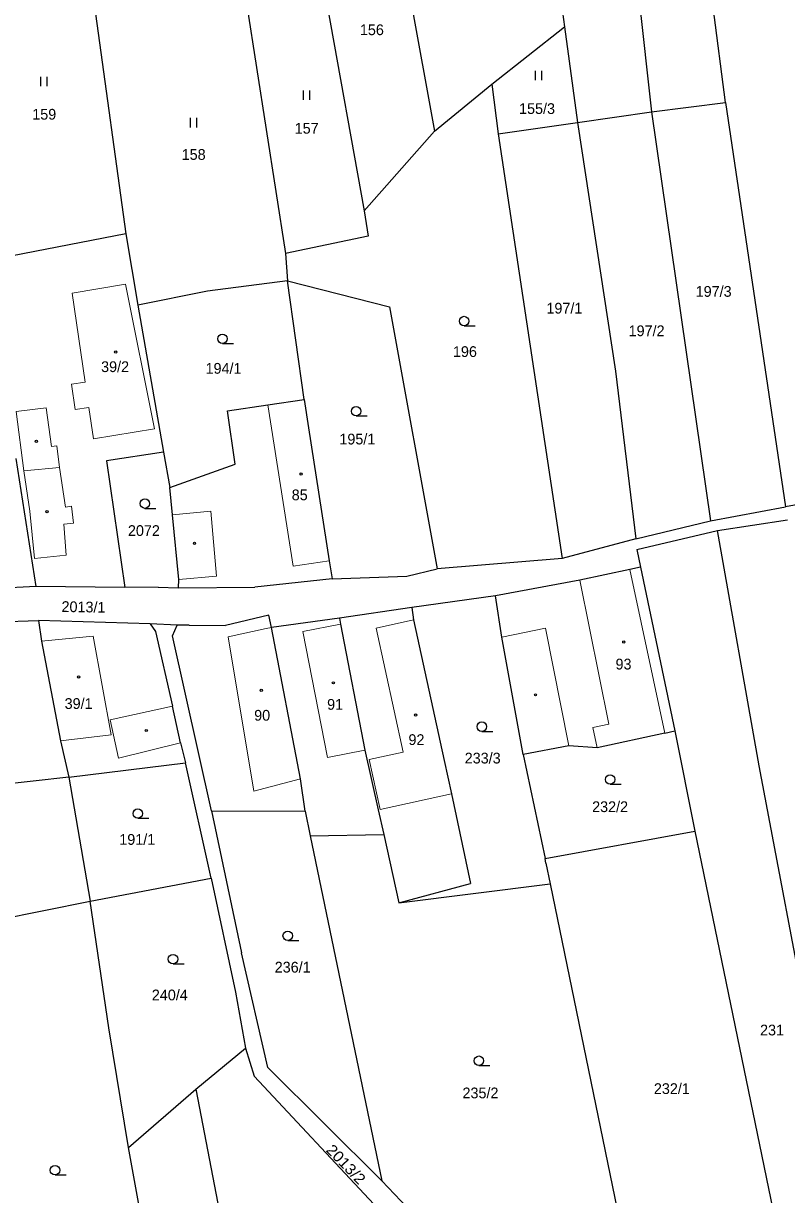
# Model space of a CAD drawing. Extents: x -820420 to -815896, y -1105820 to -1103643.
# Drawn here: x -817513.4 to -817392.6, y -1105104.9 to -1104919.6 of the extents above; entities that cross this region are included whole.
import ezdxf
from ezdxf.enums import TextEntityAlignment as Align

# ---------------------------------------------------------------- set-up
doc = ezdxf.new("R2010")
doc.units = 0
doc.header["$LTSCALE"] = 0.68
for name, color, linetype, lineweight in [('1', 7, 'Continuous', 25), ('3', 7, 'Continuous', 25), ('4', 7, 'Continuous', 13), ('5', 7, 'Continuous', 25)]:
    doc.layers.add(name, color=color, linetype=linetype, lineweight=lineweight)
doc.layers.add('2', color=7, linetype='Continuous')

msp = doc.modelspace()

# ---------------------------------------------------------------- linework, layer by layer
at = {"layer": '1'}
for p, q in [((-817418.89, -1104890.06), (-817414, -1104933.59)), ((-817431.86, -1104891.35), (-817427.75, -1104920.11)), ((-817455.78, -1104895.98), (-817448.33, -1104936.61)), ((-817502, -1104918.05), (-817497.18, -1104952.86)), ((-817478.04, -1104916.72), (-817471.93, -1104956.01)), ((-817465.31, -1104916.72), (-817459.45, -1104949.23)), ((-817402.31, -1104932.09), (-817404.26, -1104917.01)), ((-817439.29, -1104929.2), (-817427.75, -1104920.11)), ((-817427.75, -1104920.11), (-817425.72, -1104935.24)), ((-817448.33, -1104936.61), (-817439.29, -1104929.2)), ((-817439.29, -1104929.2), (-817438.26, -1104937.07)), ((-817414, -1104933.59), (-817402.31, -1104932.09)), ((-817402.31, -1104932.09), (-817392.8, -1104996.09)), ((-817425.72, -1104935.24), (-817414, -1104933.59)), ((-817414, -1104933.59), (-817404.69, -1104998.28)), ((-817448.33, -1104936.61), (-817459.45, -1104949.23)), ((-817438.26, -1104937.07), (-817425.72, -1104935.24)), ((-817425.72, -1104935.24), (-817419.73, -1104974.6)), ((-817438.26, -1104937.07), (-817428.14, -1105004.23)), ((-817459.45, -1104949.23), (-817458.86, -1104953.25)), ((-817497.18, -1104952.86), (-817517.03, -1104956.72)), ((-817497.18, -1104952.86), (-817495.26, -1104964.16)), ((-817458.86, -1104953.25), (-817471.93, -1104956.01)), ((-817471.93, -1104956.01), (-817471.61, -1104960.29)), ((-817471.61, -1104960.29), (-817484.24, -1104961.92)), ((-817468.94, -1104979.1), (-817471.61, -1104960.29)), ((-817471.61, -1104960.29), (-817455.46, -1104964.44)), ((-817484.24, -1104961.92), (-817495.26, -1104964.16)), ((-817495.26, -1104964.16), (-817491.21, -1104987.4)), ((-817455.46, -1104964.44), (-817447.93, -1105005.88)), ((-817419.73, -1104974.6), (-817416.51, -1105001.11)), ((-817474.69, -1104979.93), (-817468.94, -1104979.1)), ((-817468.94, -1104979.1), (-817468.29, -1104983.59)), ((-817481.1, -1104980.89), (-817474.69, -1104979.93)), ((-817479.89, -1104989.33), (-817481.1, -1104980.89)), ((-817468.29, -1104983.59), (-817465.02, -1105004.6)), ((-817514.58, -1104988.41), (-817511.42, -1105008.67)), ((-817491.21, -1104987.4), (-817500.26, -1104988.81)), ((-817491.21, -1104987.4), (-817490.24, -1104992.99)), ((-817500.26, -1104988.81), (-817497.36, -1105008.85)), ((-817490.24, -1104992.99), (-817479.89, -1104989.33)), ((-817367.04, -1104991.22), (-817392.8, -1104996.09)), ((-817489.81, -1104997.35), (-817490.24, -1104992.99)), ((-817404.69, -1104998.28), (-817392.8, -1104996.09)), ((-817488.81, -1105007.58), (-817489.81, -1104997.35)), ((-817416.51, -1105001.11), (-817404.69, -1104998.28)), ((-817416.35, -1105002.82), (-817403.55, -1104999.82)), ((-817403.55, -1104999.82), (-817392.48, -1104998.11)), ((-817396.96, -1105037.03), (-817403.55, -1104999.82)), ((-817416.51, -1105001.11), (-817428.14, -1105004.23)), ((-817416.35, -1105002.82), (-817415.76, -1105005.64)), ((-817465.02, -1105004.6), (-817464.54, -1105007.47)), ((-817428.14, -1105004.23), (-817447.93, -1105005.88)), ((-817464.54, -1105007.47), (-817452.72, -1105007.02)), ((-817452.72, -1105007.02), (-817447.93, -1105005.88)), ((-817417.46, -1105006.01), (-817425.37, -1105007.66)), ((-817415.76, -1105005.64), (-817417.46, -1105006.01)), ((-817415.76, -1105005.64), (-817410.33, -1105031.5)), ((-817511.42, -1105008.67), (-817525.12, -1105009.4)), ((-817497.36, -1105008.85), (-817511.42, -1105008.67)), ((-817492.04, -1105008.79), (-817497.36, -1105008.85)), ((-817492.04, -1105008.79), (-817488.82, -1105008.89)), ((-817488.82, -1105008.89), (-817488.81, -1105007.58)), ((-817488.82, -1105008.89), (-817476.79, -1105008.8)), ((-817464.54, -1105007.47), (-817476.79, -1105008.8)), ((-817425.37, -1105007.66), (-817438.7, -1105010.17)), ((-817438.7, -1105010.17), (-817451.91, -1105011.98)), ((-817437.67, -1105016.69), (-817438.7, -1105010.17)), ((-817451.91, -1105011.98), (-817463.39, -1105013.68)), ((-817451.91, -1105011.98), (-817451.64, -1105013.94)), ((-817523.17, -1105014.45), (-817511.02, -1105014.06)), ((-817511.02, -1105014.06), (-817510.52, -1105017.33)), ((-817493.35, -1105014.56), (-817511.02, -1105014.06)), ((-817489.06, -1105014.77), (-817493.35, -1105014.56)), ((-817493.35, -1105014.56), (-817492.5, -1105015.77)), ((-817474.53, -1105013.22), (-817481.39, -1105014.85)), ((-817474.14, -1105015.16), (-817474.53, -1105013.22)), ((-817463.39, -1105013.68), (-817474.14, -1105015.16)), ((-817463.39, -1105013.68), (-817463.21, -1105014.64)), ((-817463.21, -1105014.64), (-817459.35, -1105034.57)), ((-817451.64, -1105013.94), (-817446.81, -1105036.18)), ((-817492.5, -1105015.77), (-817489.78, -1105027.62)), ((-817489.8, -1105016.5), (-817489.06, -1105014.77)), ((-817483.61, -1105044.18), (-817489.8, -1105016.5)), ((-817487.18, -1105014.8), (-817489.06, -1105014.77)), ((-817487.18, -1105014.8), (-817481.39, -1105014.85)), ((-817469.54, -1105039.12), (-817474.14, -1105015.16)), ((-817510.52, -1105017.33), (-817507.49, -1105033.09)), ((-817434.34, -1105035.28), (-817437.67, -1105016.69)), ((-817488.53, -1105033.39), (-817489.78, -1105027.62)), ((-817507.49, -1105033.09), (-817506.22, -1105038.86)), ((-817411.91, -1105031.89), (-817422.61, -1105034.19)), ((-817411.91, -1105031.89), (-817410.33, -1105031.5)), ((-817410.33, -1105031.5), (-817407.13, -1105047.39)), ((-817488.53, -1105033.39), (-817487.75, -1105036.6)), ((-817459.35, -1105034.57), (-817457.28, -1105044.02)), ((-817427.1, -1105033.86), (-817434.34, -1105035.28)), ((-817422.61, -1105034.19), (-817427.1, -1105033.86)), ((-817506.22, -1105038.86), (-817487.75, -1105036.6)), ((-817483.69, -1105054.8), (-817487.75, -1105036.6)), ((-817446.81, -1105036.18), (-817445.66, -1105041.5)), ((-817434.34, -1105035.28), (-817430.86, -1105051.72)), ((-817385.02, -1105100.44), (-817396.96, -1105037.03)), ((-817506.22, -1105038.86), (-817520.57, -1105040.43)), ((-817506.22, -1105038.86), (-817502.82, -1105058.46)), ((-817468.8, -1105044.23), (-817469.54, -1105039.12)), ((-817445.66, -1105041.5), (-817442.64, -1105055.65)), ((-817483.61, -1105044.18), (-817468.8, -1105044.23)), ((-817483.61, -1105044.18), (-817478.87, -1105066.62)), ((-817468.8, -1105044.23), (-817467.99, -1105048.14)), ((-817457.28, -1105044.02), (-817456.35, -1105047.89)), ((-817467.99, -1105048.14), (-817456.35, -1105047.89)), ((-817456.35, -1105047.89), (-817453.97, -1105058.7)), ((-817430.86, -1105051.72), (-817407.13, -1105047.39)), ((-817407.13, -1105047.39), (-817390.32, -1105128.96)), ((-817467.99, -1105048.14), (-817456.69, -1105102.72)), ((-817430.72, -1105052.44), (-817430.86, -1105051.72)), ((-817430.72, -1105052.44), (-817430.04, -1105055.73)), ((-817502.82, -1105058.46), (-817483.69, -1105054.8)), ((-817483.69, -1105054.8), (-817479.81, -1105072.84)), ((-817453.97, -1105058.7), (-817442.64, -1105055.65)), ((-817453.97, -1105058.7), (-817430.04, -1105055.73)), ((-817430.04, -1105055.73), (-817418.25, -1105113.09)), ((-817537.72, -1105065.45), (-817502.82, -1105058.46)), ((-817499.86, -1105078.51), (-817502.82, -1105058.46)), ((-817474.71, -1105084.76), (-817478.87, -1105066.62)), ((-817479.81, -1105072.84), (-817478.24, -1105081.71)), ((-817496.75, -1105097.45), (-817499.86, -1105078.51)), ((-817486.12, -1105088.22), (-817478.24, -1105081.71)), ((-817478.24, -1105081.71), (-817476.9, -1105086.16)), ((-817474.71, -1105084.76), (-817456.69, -1105102.72)), ((-817457.92, -1105106.42), (-817476.9, -1105086.16)), ((-817496.75, -1105097.45), (-817486.12, -1105088.22)), ((-817486.12, -1105088.22), (-817465.96, -1105192.95)), ((-817487.5, -1105148.9), (-817496.75, -1105097.45)), ((-817456.69, -1105102.72), (-817410.71, -1105150.7))]:
    msp.add_line(p, q, dxfattribs=at)
at = {"layer": '3'}
for p, q in [((-817432.371, -1104928.57), (-817432.371, -1104927.07)), ((-817431.37, -1104928.57), (-817431.37, -1104927.07)), ((-817510.601, -1104929.52), (-817510.601, -1104928.02)), ((-817509.6, -1104929.52), (-817509.6, -1104928.02)), ((-817469.081, -1104931.69), (-817469.081, -1104930.19)), ((-817468.08, -1104931.69), (-817468.08, -1104930.19)), ((-817486.961, -1104936.04), (-817486.961, -1104934.54)), ((-817485.96, -1104936.04), (-817485.96, -1104934.54)), ((-817443.653, -1104967.42), (-817441.903, -1104967.42)), ((-817481.893, -1104970.23), (-817480.143, -1104970.23)), ((-817460.743, -1104981.69), (-817458.993, -1104981.69)), ((-817494.163, -1104996.31), (-817492.413, -1104996.31)), ((-817440.853, -1105031.6), (-817439.103, -1105031.6)), ((-817420.553, -1105039.96), (-817418.803, -1105039.96)), ((-817495.293, -1105045.35), (-817493.543, -1105045.35)), ((-817471.563, -1105064.69), (-817469.813, -1105064.69)), ((-817489.713, -1105068.38), (-817487.963, -1105068.38)), ((-817441.323, -1105084.46), (-817439.573, -1105084.46)), ((-817508.383, -1105101.78), (-817506.633, -1105101.78))]:
    msp.add_line(p, q, dxfattribs=at)
for centre in [(-817443.6529, -1104966.6698), (-817481.8929, -1104969.4798), (-817460.7429, -1104980.9398), (-817494.1629, -1104995.5598), (-817440.8529, -1105030.8498), (-817420.5529, -1105039.2098), (-817495.2929, -1105044.5998), (-817471.5629, -1105063.9398), (-817489.7129, -1105067.6298), (-817441.3229, -1105083.7098), (-817508.3829, -1105101.0298)]:
    msp.add_circle(centre, 0.75, dxfattribs=at)
at = {"layer": '4'}
for p, q in [((-817497.22, -1104960.85), (-817505.69, -1104962.26)), ((-817492.64, -1104983.73), (-817497.22, -1104960.85)), ((-817505.69, -1104962.26), (-817503.61, -1104976.35)), ((-817503.61, -1104976.35), (-817505.8, -1104976.67)), ((-817514.51, -1104981.01), (-817509.8, -1104980.38)), ((-817513.29, -1104990.36), (-817514.51, -1104981.01)), ((-817509.8, -1104980.38), (-817508.95, -1104986.53)), ((-817470.7, -1105005.46), (-817474.69, -1104979.93)), ((-817492.64, -1104983.73), (-817502.28, -1104985.32)), ((-817508.95, -1104986.53), (-817508.1, -1104986.41)), ((-817508.1, -1104986.41), (-817507.68, -1104989.86)), ((-817513.29, -1104990.36), (-817507.68, -1104989.86)), ((-817513.29, -1104990.36), (-817512.36, -1104996.76)), ((-817507.68, -1104989.86), (-817506.73, -1104996.1)), ((-817512.36, -1104996.76), (-817511.62, -1105004.26)), ((-817483.73, -1104996.76), (-817489.81, -1104997.35)), ((-817482.82, -1105007.02), (-817483.73, -1104996.76)), ((-817505.46, -1104998.65), (-817506.98, -1104998.82)), ((-817506.6, -1105003.69), (-817506.98, -1104998.82)), ((-817506.6, -1105003.69), (-817511.62, -1105004.26)), ((-817465.02, -1105004.6), (-817470.7, -1105005.46)), ((-817488.81, -1105007.58), (-817482.82, -1105007.02)), ((-817417.46, -1105006.01), (-817411.91, -1105031.89)), ((-817425.37, -1105007.66), (-817420.77, -1105030.44)), ((-817463.21, -1105014.64), (-817469.15, -1105015.79)), ((-817451.64, -1105013.94), (-817457.58, -1105015.25)), ((-817510.52, -1105017.33), (-817502.33, -1105016.54)), ((-817502.33, -1105016.54), (-817499.51, -1105032.12)), ((-817474.97, -1105015.34), (-817480.98, -1105016.65)), ((-817474.97, -1105015.34), (-817474.14, -1105015.16)), ((-817457.58, -1105015.25), (-817453.32, -1105034.88)), ((-817437.67, -1105016.69), (-817430.76, -1105015.25)), ((-817430.76, -1105015.25), (-817427.1, -1105033.86)), ((-817480.98, -1105016.65), (-817476.94, -1105041.08)), ((-817499.64, -1105029.76), (-817489.78, -1105027.62)), ((-817499.64, -1105029.76), (-817498.33, -1105035.82)), ((-817420.77, -1105030.44), (-817423.3, -1105030.98)), ((-817423.3, -1105030.98), (-817422.61, -1105034.19)), ((-817499.51, -1105032.12), (-817507.49, -1105033.09)), ((-817488.53, -1105033.39), (-817498.33, -1105035.82)), ((-817453.32, -1105034.88), (-817458.66, -1105036.04)), ((-817476.94, -1105041.08), (-817469.54, -1105039.12))]:
    msp.add_line(p, q, dxfattribs=at)
for points in [[(-817505.8, -1104976.67), (-817505.21, -1104980.69), (-817503.01, -1104980.37), (-817502.28, -1104985.32)], [(-817506.73, -1104996.1), (-817505.77, -1104995.96), (-817505.46, -1104998.65)], [(-817459.35, -1105034.57), (-817465.29, -1105035.72), (-817469.15, -1105015.79)], [(-817458.66, -1105036.04), (-817456.94, -1105043.95), (-817445.66, -1105041.5)]]:
    msp.add_lwpolyline(points, dxfattribs=at)
at = {"layer": '5'}
for centre in [(-817498.7768, -1104971.5792), (-817511.3368, -1104985.6892), (-817469.4468, -1104990.8892), (-817509.6368, -1104996.8392), (-817486.3168, -1105001.8292), (-817418.3968, -1105017.4692), (-817504.6568, -1105022.9792), (-817464.3368, -1105023.9092), (-817475.7468, -1105025.0992), (-817432.3568, -1105025.8192), (-817451.3268, -1105029.0092), (-817493.9468, -1105031.4592)]:
    msp.add_circle(centre, 0.175, dxfattribs=at)

# ---------------------------------------------------------------- texts
at = {"layer": '2'}
for s, p in [('156', (-817458.249, -1104921.435)), ('159', (-817510.089, -1104934.805)), ('155/3', (-817432.12, -1104933.905)), ('157', (-817468.569, -1104937.025)), ('158', (-817486.449, -1104941.165)), ('197/3', (-817404.18, -1104962.835)), ('197/1', (-817427.79, -1104965.485)), ('197/2', (-817414.79, -1104969.065)), ('196', (-817443.529, -1104972.355)), ('39/2', (-817498.879, -1104974.745)), ('194/1', (-817481.72, -1104975.005)), ('195/1', (-817460.55, -1104986.195)), ('85', (-817469.669, -1104995.025)), ('2072', (-817494.32, -1105000.675)), ('93', (-817418.439, -1105021.805)), ('39/1', (-817504.649, -1105028.045)), ('91', (-817464.069, -1105028.175)), ('90', (-817475.609, -1105029.905)), ('92', (-817451.199, -1105033.755)), ('233/3', (-817440.72, -1105036.675)), ('232/2', (-817420.56, -1105044.365)), ('191/1', (-817495.37, -1105049.545)), ('236/1', (-817470.78, -1105069.755)), ('240/4', (-817490.22, -1105074.155)), ('231', (-817394.939, -1105079.705)), ('235/2', (-817441.07, -1105089.655)), ('232/1', (-817410.79, -1105088.975))]:
    msp.add_text(s, height=1.7, dxfattribs=at).set_placement(p, align=Align.CENTER)
msp.add_text('2013/1', height=1.7, rotation=359, dxfattribs=at).set_placement((-817503.8898, -1105012.7546), align=Align.CENTER)
at = {"layer": '2', "width": 1.1}
msp.add_text('2013/2', height=1.7, rotation=314, dxfattribs=at).set_placement((-817462.9548, -1105100.695), align=Align.CENTER)

doc.saveas('drawing.dxf')
